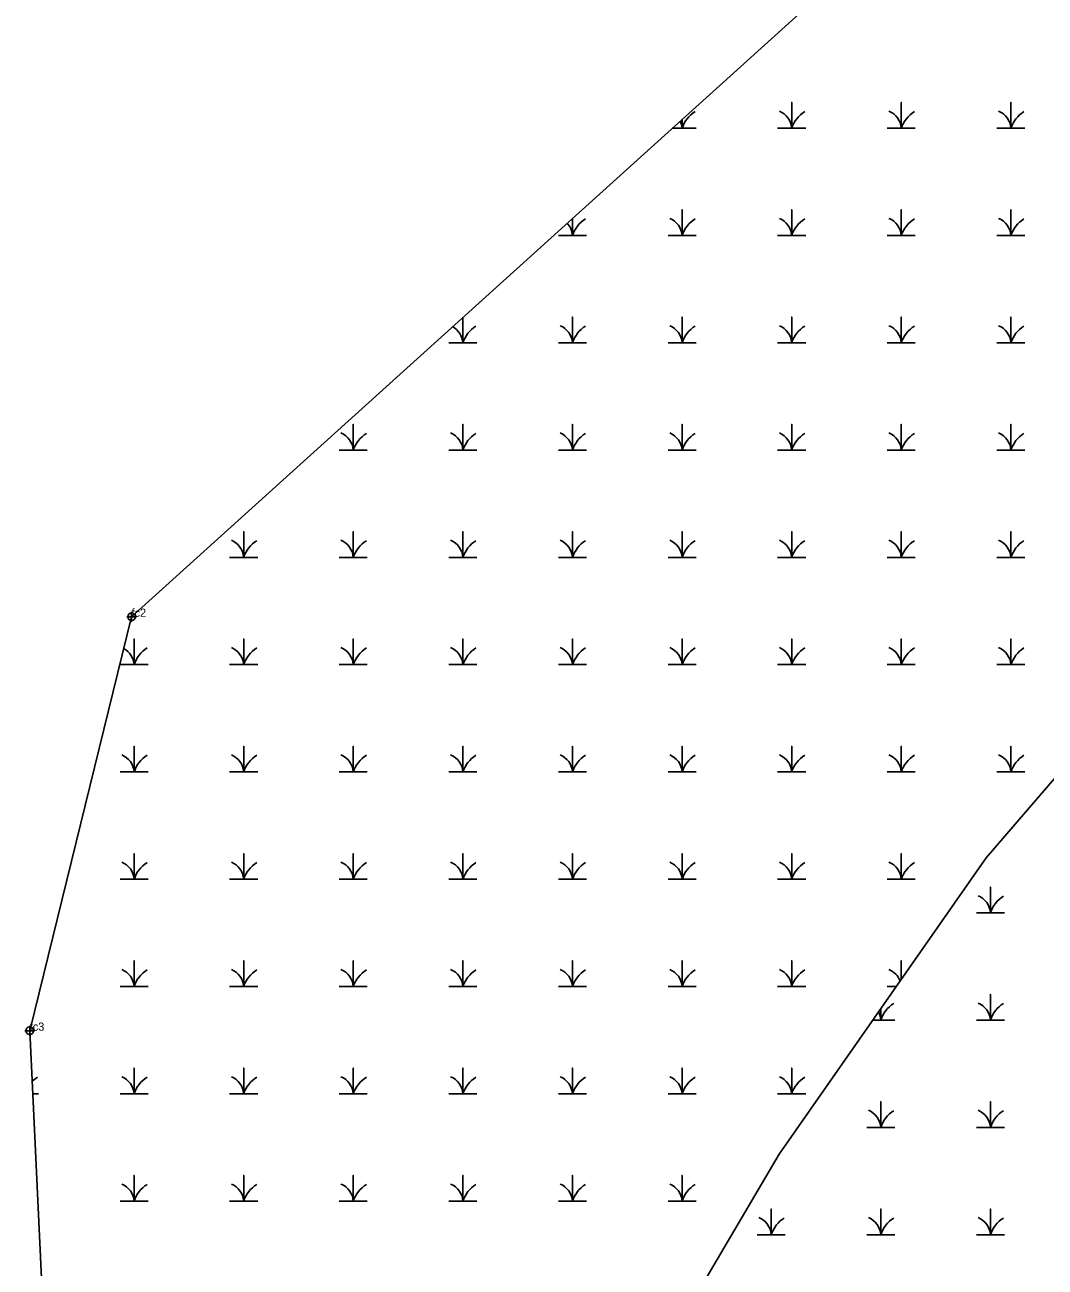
# Model space of a CAD drawing. Extents: x 2071991 to 2268989, y 436479 to 469629.
# Drawn here: x 2262140 to 2262766, y 441066 to 441828 of the extents above; entities that cross this region are included whole.
import ezdxf

# ---------------------------------------------------------------- set-up
doc = ezdxf.new("R2010")
doc.units = 0
for name, color, linetype in [('Exist Environmental Wetland Boundary', 7, 'Continuous'), ('Exist Environmental Wetland Boundary Cogo Comment', 7, 'Continuous'), ('Exist Environmental Wetland Boundary Cogo Point CELL', 7, 'Continuous'), ('Exist Hydro Jurisdictional Stream or Body of Water NEU Mitigable', 7, 'Continuous'), ('Exist Hydro Swamp or Marsh', 7, 'Continuous')]:
    doc.layers.add(name, color=color, linetype=linetype)

msp = doc.modelspace()

# ---------------------------------------------------------------- linework, layer by layer
at = {"layer": 'Exist Environmental Wetland Boundary'}
msp.add_lwpolyline([(2262157.75, 440638.14), (2262157.85, 440638.3), (2262160.14, 440851.12), (2262143.21, 441210.89), (2262205.64, 441464.68), (2262743.47, 441950.73)], dxfattribs=at)
at = {"layer": 'Exist Environmental Wetland Boundary Cogo Point CELL'}
for points in [[(2262205.64, 441467.68), (2262205.64, 441461.68), (2262205.64, 441464.68), (2262208.64, 441464.68), (2262202.64, 441464.68)], [(2262143.21, 441213.89), (2262143.21, 441207.89), (2262143.21, 441210.89), (2262146.21, 441210.89), (2262140.21, 441210.89)]]:
    msp.add_lwpolyline(points, dxfattribs=at)
for centre in [(2262205.64, 441464.68), (2262143.21, 441210.89)]:
    msp.add_circle(centre, 2.34, dxfattribs=at)
at = {"layer": 'Exist Hydro Jurisdictional Stream or Body of Water NEU Mitigable'}
msp.add_lwpolyline([(2263381.12, 441956.41), (2263319.77, 441852.83), (2263265.31, 441807.41), (2263142.76, 441712.03), (2263024.75, 441607.57), (2262870.43, 441480.39), (2262729.73, 441316.88), (2262602.64, 441135.21), (2262511.87, 440980.78), (2262461.94, 440849.06), (2262404.53, 440738.7), (2262380.39, 440683.93)], dxfattribs=at)
at = {"layer": 'Exist Hydro Swamp or Marsh'}
for p, q in [((2262669, 441237.97), (2262674.53, 441237.97)), ((2262145.03, 441172.19), (2262148.58, 441172.19)), ((2262148.12, 441106.41), (2262148.58, 441106.41))]:
    msp.add_line(p, q, dxfattribs=at)
for points in [[(2262601.8, 441764.22), (2262610.4, 441764.22), (2262610.4, 441780), (2262610.4, 441764.22), (2262619, 441764.22)], [(2262669, 441764.22), (2262677.61, 441764.22), (2262677.61, 441780), (2262677.61, 441764.22), (2262686.21, 441764.22)], [(2262736.21, 441764.22), (2262744.81, 441764.22), (2262744.81, 441780), (2262744.81, 441764.22), (2262753.41, 441764.22)], [(2262537.08, 441764.22), (2262543.2, 441764.22), (2262543.2, 441769.74)], [(2262543.2, 441769.74), (2262543.2, 441764.22), (2262551.8, 441764.22)], [(2262534.6, 441698.44), (2262543.2, 441698.44), (2262543.2, 441714.22), (2262543.2, 441698.44), (2262551.8, 441698.44)], [(2262601.8, 441698.44), (2262610.4, 441698.44), (2262610.4, 441714.22), (2262610.4, 441698.44), (2262619, 441698.44)], [(2262669, 441698.44), (2262677.61, 441698.44), (2262677.61, 441714.22), (2262677.61, 441698.44), (2262686.21, 441698.44)], [(2262736.21, 441698.44), (2262744.81, 441698.44), (2262744.81, 441714.22), (2262744.81, 441698.44), (2262753.41, 441698.44)], [(2262467.39, 441698.44), (2262476, 441698.44), (2262476, 441709.01)], [(2262476, 441709.01), (2262476, 441698.44), (2262484.6, 441698.44)], [(2262400.19, 441632.66), (2262408.79, 441632.66), (2262408.79, 441648.28)], [(2262408.79, 441648.28), (2262408.79, 441632.66), (2262417.39, 441632.66)], [(2262467.39, 441632.66), (2262476, 441632.66), (2262476, 441648.44), (2262476, 441632.66), (2262484.6, 441632.66)], [(2262534.6, 441632.66), (2262543.2, 441632.66), (2262543.2, 441648.44), (2262543.2, 441632.66), (2262551.8, 441632.66)], [(2262601.8, 441632.66), (2262610.4, 441632.66), (2262610.4, 441648.44), (2262610.4, 441632.66), (2262619, 441632.66)], [(2262669, 441632.66), (2262677.61, 441632.66), (2262677.61, 441648.44), (2262677.61, 441632.66), (2262686.21, 441632.66)], [(2262736.21, 441632.66), (2262744.81, 441632.66), (2262744.81, 441648.44), (2262744.81, 441632.66), (2262753.41, 441632.66)], [(2262332.99, 441566.88), (2262341.59, 441566.88), (2262341.59, 441582.66), (2262341.59, 441566.88), (2262350.19, 441566.88)], [(2262400.19, 441566.88), (2262408.79, 441566.88), (2262408.79, 441582.66), (2262408.79, 441566.88), (2262417.39, 441566.88)], [(2262467.39, 441566.88), (2262476, 441566.88), (2262476, 441582.66), (2262476, 441566.88), (2262484.6, 441566.88)], [(2262534.6, 441566.88), (2262543.2, 441566.88), (2262543.2, 441582.66), (2262543.2, 441566.88), (2262551.8, 441566.88)], [(2262601.8, 441566.88), (2262610.4, 441566.88), (2262610.4, 441582.66), (2262610.4, 441566.88), (2262619, 441566.88)], [(2262669, 441566.88), (2262677.61, 441566.88), (2262677.61, 441582.66), (2262677.61, 441566.88), (2262686.21, 441566.88)], [(2262736.21, 441566.88), (2262744.81, 441566.88), (2262744.81, 441582.66), (2262744.81, 441566.88), (2262753.41, 441566.88)], [(2262265.78, 441501.09), (2262274.39, 441501.09), (2262274.39, 441516.88), (2262274.39, 441501.09), (2262282.99, 441501.09)], [(2262332.99, 441501.09), (2262341.59, 441501.09), (2262341.59, 441516.88), (2262341.59, 441501.09), (2262350.19, 441501.09)], [(2262400.19, 441501.09), (2262408.79, 441501.09), (2262408.79, 441516.88), (2262408.79, 441501.09), (2262417.39, 441501.09)], [(2262467.39, 441501.09), (2262476, 441501.09), (2262476, 441516.88), (2262476, 441501.09), (2262484.6, 441501.09)], [(2262534.6, 441501.09), (2262543.2, 441501.09), (2262543.2, 441516.88), (2262543.2, 441501.09), (2262551.8, 441501.09)], [(2262601.8, 441501.09), (2262610.4, 441501.09), (2262610.4, 441516.88), (2262610.4, 441501.09), (2262619, 441501.09)], [(2262669, 441501.09), (2262677.61, 441501.09), (2262677.61, 441516.88), (2262677.61, 441501.09), (2262686.21, 441501.09)], [(2262736.21, 441501.09), (2262744.81, 441501.09), (2262744.81, 441516.88), (2262744.81, 441501.09), (2262753.41, 441501.09)], [(2262198.58, 441435.31), (2262207.18, 441435.31), (2262207.18, 441451.09), (2262207.18, 441435.31), (2262215.78, 441435.31)], [(2262265.78, 441435.31), (2262274.39, 441435.31), (2262274.39, 441451.09), (2262274.39, 441435.31), (2262282.99, 441435.31)], [(2262332.99, 441435.31), (2262341.59, 441435.31), (2262341.59, 441451.09), (2262341.59, 441435.31), (2262350.19, 441435.31)], [(2262400.19, 441435.31), (2262408.79, 441435.31), (2262408.79, 441451.09), (2262408.79, 441435.31), (2262417.39, 441435.31)], [(2262467.39, 441435.31), (2262476, 441435.31), (2262476, 441451.09), (2262476, 441435.31), (2262484.6, 441435.31)], [(2262534.6, 441435.31), (2262543.2, 441435.31), (2262543.2, 441451.09), (2262543.2, 441435.31), (2262551.8, 441435.31)], [(2262601.8, 441435.31), (2262610.4, 441435.31), (2262610.4, 441451.09), (2262610.4, 441435.31), (2262619, 441435.31)], [(2262669, 441435.31), (2262677.61, 441435.31), (2262677.61, 441451.09), (2262677.61, 441435.31), (2262686.21, 441435.31)], [(2262736.21, 441435.31), (2262744.81, 441435.31), (2262744.81, 441451.09), (2262744.81, 441435.31), (2262753.41, 441435.31)], [(2262198.58, 441369.53), (2262207.18, 441369.53), (2262207.18, 441385.31), (2262207.18, 441369.53), (2262215.78, 441369.53)], [(2262265.78, 441369.53), (2262274.39, 441369.53), (2262274.39, 441385.31), (2262274.39, 441369.53), (2262282.99, 441369.53)], [(2262332.99, 441369.53), (2262341.59, 441369.53), (2262341.59, 441385.31), (2262341.59, 441369.53), (2262350.19, 441369.53)], [(2262400.19, 441369.53), (2262408.79, 441369.53), (2262408.79, 441385.31), (2262408.79, 441369.53), (2262417.39, 441369.53)], [(2262467.39, 441369.53), (2262476, 441369.53), (2262476, 441385.31), (2262476, 441369.53), (2262484.6, 441369.53)], [(2262534.6, 441369.53), (2262543.2, 441369.53), (2262543.2, 441385.31), (2262543.2, 441369.53), (2262551.8, 441369.53)], [(2262601.8, 441369.53), (2262610.4, 441369.53), (2262610.4, 441385.31), (2262610.4, 441369.53), (2262619, 441369.53)], [(2262669, 441369.53), (2262677.61, 441369.53), (2262677.61, 441385.31), (2262677.61, 441369.53), (2262686.21, 441369.53)], [(2262736.21, 441369.53), (2262744.81, 441369.53), (2262744.81, 441385.31), (2262744.81, 441369.53), (2262753.41, 441369.53)], [(2262198.58, 441303.75), (2262207.18, 441303.75), (2262207.18, 441319.53), (2262207.18, 441303.75), (2262215.78, 441303.75)], [(2262265.78, 441303.75), (2262274.39, 441303.75), (2262274.39, 441319.53), (2262274.39, 441303.75), (2262282.99, 441303.75)], [(2262332.99, 441303.75), (2262341.59, 441303.75), (2262341.59, 441319.53), (2262341.59, 441303.75), (2262350.19, 441303.75)], [(2262400.19, 441303.75), (2262408.79, 441303.75), (2262408.79, 441319.53), (2262408.79, 441303.75), (2262417.39, 441303.75)], [(2262467.39, 441303.75), (2262476, 441303.75), (2262476, 441319.53), (2262476, 441303.75), (2262484.6, 441303.75)], [(2262534.6, 441303.75), (2262543.2, 441303.75), (2262543.2, 441319.53), (2262543.2, 441303.75), (2262551.8, 441303.75)], [(2262601.8, 441303.75), (2262610.4, 441303.75), (2262610.4, 441319.53), (2262610.4, 441303.75), (2262619, 441303.75)], [(2262669, 441303.75), (2262677.61, 441303.75), (2262677.61, 441319.53), (2262677.61, 441303.75), (2262686.21, 441303.75)], [(2262723.65, 441283.16), (2262732.26, 441283.16), (2262732.26, 441298.94), (2262732.26, 441283.16), (2262740.86, 441283.16)], [(2262198.58, 441237.97), (2262207.18, 441237.97), (2262207.18, 441253.75), (2262207.18, 441237.97), (2262215.78, 441237.97)], [(2262265.78, 441237.97), (2262274.39, 441237.97), (2262274.39, 441253.75), (2262274.39, 441237.97), (2262282.99, 441237.97)], [(2262332.99, 441237.97), (2262341.59, 441237.97), (2262341.59, 441253.75), (2262341.59, 441237.97), (2262350.19, 441237.97)], [(2262400.19, 441237.97), (2262408.79, 441237.97), (2262408.79, 441253.75), (2262408.79, 441237.97), (2262417.39, 441237.97)], [(2262467.39, 441237.97), (2262476, 441237.97), (2262476, 441253.75), (2262476, 441237.97), (2262484.6, 441237.97)], [(2262534.6, 441237.97), (2262543.2, 441237.97), (2262543.2, 441253.75), (2262543.2, 441237.97), (2262551.8, 441237.97)], [(2262601.8, 441237.97), (2262610.4, 441237.97), (2262610.4, 441253.75), (2262610.4, 441237.97), (2262619, 441237.97)], [(2262677.61, 441242.37), (2262677.61, 441253.75), (2262677.61, 441242.37)], [(2262723.65, 441217.38), (2262732.26, 441217.38), (2262732.26, 441233.16), (2262732.26, 441217.38), (2262740.86, 441217.38)], [(2262660.13, 441217.38), (2262665.05, 441217.38), (2262665.05, 441224.42)], [(2262665.05, 441224.42), (2262665.05, 441217.38), (2262673.65, 441217.38)], [(2262198.58, 441172.19), (2262207.18, 441172.19), (2262207.18, 441187.97), (2262207.18, 441172.19), (2262215.78, 441172.19)], [(2262265.78, 441172.19), (2262274.39, 441172.19), (2262274.39, 441187.97), (2262274.39, 441172.19), (2262282.99, 441172.19)], [(2262332.99, 441172.19), (2262341.59, 441172.19), (2262341.59, 441187.97), (2262341.59, 441172.19), (2262350.19, 441172.19)], [(2262400.19, 441172.19), (2262408.79, 441172.19), (2262408.79, 441187.97), (2262408.79, 441172.19), (2262417.39, 441172.19)], [(2262467.39, 441172.19), (2262476, 441172.19), (2262476, 441187.97), (2262476, 441172.19), (2262484.6, 441172.19)], [(2262534.6, 441172.19), (2262543.2, 441172.19), (2262543.2, 441187.97), (2262543.2, 441172.19), (2262551.8, 441172.19)], [(2262601.8, 441172.19), (2262610.4, 441172.19), (2262610.4, 441187.97), (2262610.4, 441172.19), (2262619, 441172.19)], [(2262656.45, 441151.6), (2262665.05, 441151.6), (2262665.05, 441167.38), (2262665.05, 441151.6), (2262673.65, 441151.6)], [(2262723.65, 441151.6), (2262732.26, 441151.6), (2262732.26, 441167.38), (2262732.26, 441151.6), (2262740.86, 441151.6)], [(2262198.58, 441106.41), (2262207.18, 441106.41), (2262207.18, 441122.19), (2262207.18, 441106.41), (2262215.78, 441106.41)], [(2262265.78, 441106.41), (2262274.39, 441106.41), (2262274.39, 441122.19), (2262274.39, 441106.41), (2262282.99, 441106.41)], [(2262332.99, 441106.41), (2262341.59, 441106.41), (2262341.59, 441122.19), (2262341.59, 441106.41), (2262350.19, 441106.41)], [(2262400.19, 441106.41), (2262408.79, 441106.41), (2262408.79, 441122.19), (2262408.79, 441106.41), (2262417.39, 441106.41)], [(2262467.39, 441106.41), (2262476, 441106.41), (2262476, 441122.19), (2262476, 441106.41), (2262484.6, 441106.41)], [(2262534.6, 441106.41), (2262543.2, 441106.41), (2262543.2, 441122.19), (2262543.2, 441106.41), (2262551.8, 441106.41)], [(2262589.25, 441085.82), (2262597.85, 441085.82), (2262597.85, 441101.6), (2262597.85, 441085.82), (2262606.45, 441085.82)], [(2262656.45, 441085.82), (2262665.05, 441085.82), (2262665.05, 441101.6), (2262665.05, 441085.82), (2262673.65, 441085.82)], [(2262723.65, 441085.82), (2262732.26, 441085.82), (2262732.26, 441101.6), (2262732.26, 441085.82), (2262740.86, 441085.82)]]:
    msp.add_lwpolyline(points, dxfattribs=at)
for centre, radius, start, end in [((2262561.44, 441758.16), 19.22, 122.12745, 161.62219), ((2262598.14, 441763.33), 12.3, 4.14034, 67.53497), ((2262628.64, 441758.16), 19.22, 122.12745, 161.62219), ((2262665.34, 441763.33), 12.3, 4.14034, 67.53497), ((2262695.85, 441758.16), 19.22, 122.12745, 161.62219), ((2262732.54, 441763.33), 12.3, 4.14034, 67.53497), ((2262763.05, 441758.16), 19.22, 122.12745, 161.62219), ((2262530.93, 441763.33), 12.3, 4.14034, 25.73771), ((2262463.73, 441697.55), 12.3, 4.14034, 43.40584), ((2262494.24, 441692.38), 19.22, 122.12745, 161.62219), ((2262530.93, 441697.55), 12.3, 4.14034, 67.53497), ((2262561.44, 441692.38), 19.22, 122.12745, 161.62219), ((2262598.14, 441697.55), 12.3, 4.14034, 67.53497), ((2262628.64, 441692.38), 19.22, 122.12745, 161.62219), ((2262665.34, 441697.55), 12.3, 4.14034, 67.53497), ((2262695.85, 441692.38), 19.22, 122.12745, 161.62219), ((2262732.54, 441697.55), 12.3, 4.14034, 67.53497), ((2262763.05, 441692.38), 19.22, 122.12745, 161.62219), ((2262396.53, 441631.77), 12.3, 4.14034, 61.20378), ((2262427.03, 441626.6), 19.22, 122.12745, 161.62219), ((2262463.73, 441631.77), 12.3, 4.14034, 67.53497), ((2262494.24, 441626.6), 19.22, 122.12745, 161.62219), ((2262530.93, 441631.77), 12.3, 4.14034, 67.53497), ((2262561.44, 441626.6), 19.22, 122.12745, 161.62219), ((2262598.14, 441631.77), 12.3, 4.14034, 67.53497), ((2262628.64, 441626.6), 19.22, 122.12745, 161.62219), ((2262665.34, 441631.77), 12.3, 4.14034, 67.53497), ((2262695.85, 441626.6), 19.22, 122.12745, 161.62219), ((2262732.54, 441631.77), 12.3, 4.14034, 67.53497), ((2262763.05, 441626.6), 19.22, 122.12745, 161.62219), ((2262329.32, 441565.99), 12.3, 4.14034, 67.53497), ((2262359.83, 441560.82), 19.22, 122.12745, 161.62219), ((2262396.53, 441565.99), 12.3, 4.14034, 67.53497), ((2262427.03, 441560.82), 19.22, 122.12745, 161.62219), ((2262463.73, 441565.99), 12.3, 4.14034, 67.53497), ((2262494.24, 441560.82), 19.22, 122.12745, 161.62219), ((2262530.93, 441565.99), 12.3, 4.14034, 67.53497), ((2262561.44, 441560.82), 19.22, 122.12745, 161.62219), ((2262598.14, 441565.99), 12.3, 4.14034, 67.53497), ((2262628.64, 441560.82), 19.22, 122.12745, 161.62219), ((2262665.34, 441565.99), 12.3, 4.14034, 67.53497), ((2262695.85, 441560.82), 19.22, 122.12745, 161.62219), ((2262732.54, 441565.99), 12.3, 4.14034, 67.53497), ((2262763.05, 441560.82), 19.22, 122.12745, 161.62219), ((2262262.12, 441500.21), 12.3, 4.14034, 67.53497), ((2262292.63, 441495.03), 19.22, 122.12745, 161.62219), ((2262329.32, 441500.21), 12.3, 4.14034, 67.53497), ((2262359.83, 441495.03), 19.22, 122.12745, 161.62219), ((2262396.53, 441500.21), 12.3, 4.14034, 67.53497), ((2262427.03, 441495.03), 19.22, 122.12745, 161.62219), ((2262463.73, 441500.21), 12.3, 4.14034, 67.53497), ((2262494.24, 441495.03), 19.22, 122.12745, 161.62219), ((2262530.93, 441500.21), 12.3, 4.14034, 67.53497), ((2262561.44, 441495.03), 19.22, 122.12745, 161.62219), ((2262598.14, 441500.21), 12.3, 4.14034, 67.53497), ((2262628.64, 441495.03), 19.22, 122.12745, 161.62219), ((2262665.34, 441500.21), 12.3, 4.14034, 67.53497), ((2262695.85, 441495.03), 19.22, 122.12745, 161.62219), ((2262732.54, 441500.21), 12.3, 4.14034, 67.53497), ((2262763.05, 441495.03), 19.22, 122.12745, 161.62219), ((2262194.92, 441434.43), 12.3, 4.14034, 61.16547), ((2262225.42, 441429.25), 19.22, 122.12745, 161.62219), ((2262262.12, 441434.43), 12.3, 4.14034, 67.53497), ((2262292.63, 441429.25), 19.22, 122.12745, 161.62219), ((2262329.32, 441434.43), 12.3, 4.14034, 67.53497), ((2262359.83, 441429.25), 19.22, 122.12745, 161.62219), ((2262396.53, 441434.43), 12.3, 4.14034, 67.53497), ((2262427.03, 441429.25), 19.22, 122.12745, 161.62219), ((2262463.73, 441434.43), 12.3, 4.14034, 67.53497), ((2262494.24, 441429.25), 19.22, 122.12745, 161.62219), ((2262530.93, 441434.43), 12.3, 4.14034, 67.53497), ((2262561.44, 441429.25), 19.22, 122.12745, 161.62219), ((2262598.14, 441434.43), 12.3, 4.14034, 67.53497), ((2262628.64, 441429.25), 19.22, 122.12745, 161.62219), ((2262665.34, 441434.43), 12.3, 4.14034, 67.53497), ((2262695.85, 441429.25), 19.22, 122.12745, 161.62219), ((2262732.54, 441434.43), 12.3, 4.14034, 67.53497), ((2262763.05, 441429.25), 19.22, 122.12745, 161.62219), ((2262194.92, 441368.65), 12.3, 4.14034, 67.53497), ((2262225.42, 441363.47), 19.22, 122.12745, 161.62219), ((2262262.12, 441368.65), 12.3, 4.14034, 67.53497), ((2262292.63, 441363.47), 19.22, 122.12745, 161.62219), ((2262329.32, 441368.65), 12.3, 4.14034, 67.53497), ((2262359.83, 441363.47), 19.22, 122.12745, 161.62219), ((2262396.53, 441368.65), 12.3, 4.14034, 67.53497), ((2262427.03, 441363.47), 19.22, 122.12745, 161.62219), ((2262463.73, 441368.65), 12.3, 4.14034, 67.53497), ((2262494.24, 441363.47), 19.22, 122.12745, 161.62219), ((2262530.93, 441368.65), 12.3, 4.14034, 67.53497), ((2262561.44, 441363.47), 19.22, 122.12745, 161.62219), ((2262598.14, 441368.65), 12.3, 4.14034, 67.53497), ((2262628.64, 441363.47), 19.22, 122.12745, 161.62219), ((2262665.34, 441368.65), 12.3, 4.14034, 67.53497), ((2262695.85, 441363.47), 19.22, 122.12745, 161.62219), ((2262732.54, 441368.65), 12.3, 4.14034, 67.53497), ((2262763.05, 441363.47), 19.22, 122.12745, 161.62219), ((2262194.92, 441302.87), 12.3, 4.14034, 67.53497), ((2262225.42, 441297.69), 19.22, 122.12745, 161.62219), ((2262262.12, 441302.87), 12.3, 4.14034, 67.53497), ((2262292.63, 441297.69), 19.22, 122.12745, 161.62219), ((2262329.32, 441302.87), 12.3, 4.14034, 67.53497), ((2262359.83, 441297.69), 19.22, 122.12745, 161.62219), ((2262396.53, 441302.87), 12.3, 4.14034, 67.53497), ((2262427.03, 441297.69), 19.22, 122.12745, 161.62219), ((2262463.73, 441302.87), 12.3, 4.14034, 67.53497), ((2262494.24, 441297.69), 19.22, 122.12745, 161.62219), ((2262530.93, 441302.87), 12.3, 4.14034, 67.53497), ((2262561.44, 441297.69), 19.22, 122.12745, 161.62219), ((2262598.14, 441302.87), 12.3, 4.14034, 67.53497), ((2262628.64, 441297.69), 19.22, 122.12745, 161.62219), ((2262665.34, 441302.87), 12.3, 4.14034, 67.53497), ((2262695.85, 441297.69), 19.22, 122.12745, 161.62219), ((2262719.99, 441282.27), 12.3, 4.14034, 67.53497), ((2262750.5, 441277.1), 19.22, 122.12745, 161.62219), ((2262194.92, 441237.08), 12.3, 4.14034, 67.53497), ((2262225.42, 441231.91), 19.22, 122.12745, 161.62219), ((2262262.12, 441237.08), 12.3, 4.14034, 67.53497), ((2262292.63, 441231.91), 19.22, 122.12745, 161.62219), ((2262329.32, 441237.08), 12.3, 4.14034, 67.53497), ((2262359.83, 441231.91), 19.22, 122.12745, 161.62219), ((2262396.53, 441237.08), 12.3, 4.14034, 67.53497), ((2262427.03, 441231.91), 19.22, 122.12745, 161.62219), ((2262463.73, 441237.08), 12.3, 4.14034, 67.53497), ((2262494.24, 441231.91), 19.22, 122.12745, 161.62219), ((2262530.93, 441237.08), 12.3, 4.14034, 67.53497), ((2262561.44, 441231.91), 19.22, 122.12745, 161.62219), ((2262598.14, 441237.08), 12.3, 4.14034, 67.53497), ((2262628.64, 441231.91), 19.22, 122.12745, 161.62219), ((2262665.34, 441237.08), 12.3, 20.20567, 67.53497), ((2262683.29, 441211.32), 19.22, 122.12745, 161.62219), ((2262719.99, 441216.49), 12.3, 4.14034, 67.53497), ((2262750.5, 441211.32), 19.22, 122.12745, 161.62219), ((2262652.79, 441216.49), 12.3, 4.14034, 28.43353), ((2262158.22, 441166.13), 19.22, 122.12745, 134.82731), ((2262194.92, 441171.3), 12.3, 4.14034, 67.53497), ((2262225.42, 441166.13), 19.22, 122.12745, 161.62219), ((2262262.12, 441171.3), 12.3, 4.14034, 67.53497), ((2262292.63, 441166.13), 19.22, 122.12745, 161.62219), ((2262329.32, 441171.3), 12.3, 4.14034, 67.53497), ((2262359.83, 441166.13), 19.22, 122.12745, 161.62219), ((2262396.53, 441171.3), 12.3, 4.14034, 67.53497), ((2262427.03, 441166.13), 19.22, 122.12745, 161.62219), ((2262463.73, 441171.3), 12.3, 4.14034, 67.53497), ((2262494.24, 441166.13), 19.22, 122.12745, 161.62219), ((2262530.93, 441171.3), 12.3, 4.14034, 67.53497), ((2262561.44, 441166.13), 19.22, 122.12745, 161.62219), ((2262598.14, 441171.3), 12.3, 4.14034, 67.53497), ((2262628.64, 441166.13), 19.22, 122.12745, 161.62219), ((2262652.79, 441150.71), 12.3, 4.14034, 67.53497), ((2262683.29, 441145.54), 19.22, 122.12745, 161.62219), ((2262719.99, 441150.71), 12.3, 4.14034, 67.53497), ((2262750.5, 441145.54), 19.22, 122.12745, 161.62219), ((2262158.22, 441100.35), 19.22, 122.12745, 123.35691), ((2262194.92, 441105.52), 12.3, 4.14034, 67.53497), ((2262225.42, 441100.35), 19.22, 122.12745, 161.62219), ((2262262.12, 441105.52), 12.3, 4.14034, 67.53497), ((2262292.63, 441100.35), 19.22, 122.12745, 161.62219), ((2262329.32, 441105.52), 12.3, 4.14034, 67.53497), ((2262359.83, 441100.35), 19.22, 122.12745, 161.62219), ((2262396.53, 441105.52), 12.3, 4.14034, 67.53497), ((2262427.03, 441100.35), 19.22, 122.12745, 161.62219), ((2262463.73, 441105.52), 12.3, 4.14034, 67.53497), ((2262494.24, 441100.35), 19.22, 122.12745, 161.62219), ((2262530.93, 441105.52), 12.3, 4.14034, 67.53497), ((2262561.44, 441100.35), 19.22, 122.12745, 161.62219), ((2262585.58, 441084.93), 12.3, 4.14034, 67.53497), ((2262616.09, 441079.76), 19.22, 122.12745, 161.62219), ((2262652.79, 441084.93), 12.3, 4.14034, 67.53497), ((2262683.29, 441079.76), 19.22, 122.12745, 161.62219), ((2262719.99, 441084.93), 12.3, 4.14034, 67.53497), ((2262750.5, 441079.76), 19.22, 122.12745, 161.62219)]:
    msp.add_arc(centre, radius, start, end, dxfattribs=at)

# ---------------------------------------------------------------- texts
at = {"layer": 'Exist Environmental Wetland Boundary Cogo Comment'}
for s, p in [('fc2', (2262205.64, 441464.68)), ('fc3', (2262143.21, 441210.89))]:
    msp.add_text(s, height=5, dxfattribs=at).set_placement(p)

doc.saveas('drawing.dxf')
